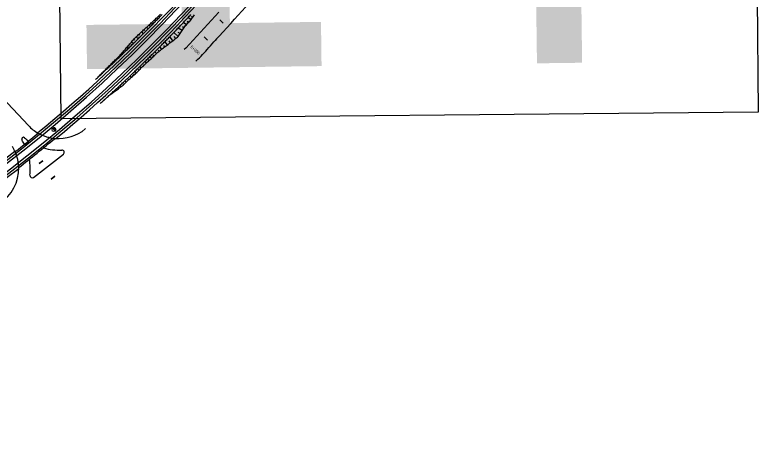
# Model space of a CAD drawing. Extents: x 6503541 to 6503743, y 5888004 to 5888145.
# Drawn here: x 6503683.82 to 6503691.54, y 5888081.4 to 5888085.78 of the extents above; entities that cross this region are included whole.
import ezdxf

# ---------------------------------------------------------------- set-up
doc = ezdxf.new("R2010")
doc.units = 0
doc.layers.add('12', color=7, linetype='Continuous')
doc.layers.add('tabela', color=7, linetype='Continuous')

msp = doc.modelspace()

# ---------------------------------------------------------------- linework, layer by layer
at = {"layer": '12'}
for p, q in [((6503685.9402, 5888085.8079), (6503685.5976, 5888085.4363)), ((6503685.2739, 5888085.7193), (6503685.2678, 5888085.7259)), ((6503685.2941, 5888085.7504), (6503685.3051, 5888085.7386)), ((6503685.3255, 5888085.77), (6503685.3204, 5888085.775)), ((6503685.6488, 5888085.7295), (6503685.62, 5888085.7535)), ((6503685.6568, 5888085.7683), (6503685.6703, 5888085.7583)), ((6503685.1884, 5888085.6526), (6503685.2041, 5888085.6355)), ((6503685.2222, 5888085.6691), (6503685.2149, 5888085.677)), ((6503685.2414, 5888085.7014), (6503685.2548, 5888085.6869)), ((6503685.5605, 5888085.661), (6503685.5772, 5888085.6489)), ((6503685.5999, 5888085.6767), (6503685.5711, 5888085.7018)), ((6503685.6105, 5888085.7159), (6503685.6244, 5888085.7031)), ((6503686.0632, 5888085.6936), (6503685.9413, 5888085.5617)), ((6503685.1185, 5888085.5694), (6503685.1088, 5888085.5796)), ((6503685.1352, 5888085.6041), (6503685.1534, 5888085.5844)), ((6503685.1703, 5888085.6191), (6503685.1618, 5888085.6283)), ((6503685.5182, 5888085.5584), (6503685.4726, 5888085.599)), ((6503685.515, 5888085.6036), (6503685.5383, 5888085.5883)), ((6503685.5578, 5888085.6186), (6503685.5168, 5888085.6449)), ((6503685.0343, 5888085.5017), (6503685.0535, 5888085.4853)), ((6503685.068, 5888085.5195), (6503685.0575, 5888085.5291)), ((6503685.0828, 5888085.5548), (6503685.103, 5888085.5342)), ((6503685.4048, 5888085.4698), (6503685.3794, 5888085.5035)), ((6503685.4192, 5888085.5104), (6503685.4336, 5888085.4914)), ((6503685.4623, 5888085.5132), (6503685.4302, 5888085.5554)), ((6503685.4726, 5888085.5576), (6503685.4909, 5888085.535)), ((6503685.8512, 5888085.4595), (6503685.888, 5888085.5021)), ((6503684.9699, 5888085.4146), (6503684.964, 5888085.4197)), ((6503684.9875, 5888085.4469), (6503685.0018, 5888085.4347)), ((6503685.0193, 5888085.4671), (6503685.0109, 5888085.4743)), ((6503685.3103, 5888085.4147), (6503685.319, 5888085.4042)), ((6503685.3473, 5888085.4265), (6503685.328, 5888085.4516)), ((6503685.365, 5888085.4629), (6503685.3761, 5888085.4481)), ((6503685.5976, 5888085.4363), (6503685.5796, 5888085.4225)), ((6503684.8909, 5888085.3403), (6503684.8972, 5888085.3338)), ((6503684.92, 5888085.3622), (6503684.9166, 5888085.3655)), ((6503684.9404, 5888085.3924), (6503684.9498, 5888085.3843)), ((6503685.2399, 5888085.3308), (6503685.2239, 5888085.3479)), ((6503685.2576, 5888085.3643), (6503685.2659, 5888085.3556)), ((6503685.292, 5888085.3804), (6503685.2752, 5888085.3988)), ((6503684.8166, 5888085.2619), (6503684.8143, 5888085.2641)), ((6503684.8397, 5888085.2896), (6503684.8451, 5888085.2843)), ((6503684.8681, 5888085.3121), (6503684.8651, 5888085.3152)), ((6503685.1536, 5888085.2648), (6503685.1606, 5888085.2575)), ((6503685.1867, 5888085.2824), (6503685.1726, 5888085.2975)), ((6503685.2059, 5888085.3147), (6503685.2134, 5888085.3065)), ((6503685.7011, 5888085.3008), (6503685.7213, 5888085.3207)), ((6503684.7378, 5888085.188), (6503684.7399, 5888085.1858)), ((6503684.7648, 5888085.2118), (6503684.7633, 5888085.2133)), ((6503684.7889, 5888085.2387), (6503684.7926, 5888085.2349)), ((6503685.0846, 5888085.1809), (6503685.069, 5888085.1973)), ((6503685.1021, 5888085.214), (6503685.11, 5888085.2064)), ((6503685.1346, 5888085.2327), (6503685.1203, 5888085.2467)), ((6503684.6869, 5888085.137), (6503684.6869, 5888085.137)), ((6503684.7128, 5888085.162), (6503684.7121, 5888085.1627)), ((6503684.9976, 5888085.1159), (6503685.0042, 5888085.1088)), ((6503685.031, 5888085.1328), (6503685.0174, 5888085.1481)), ((6503685.0506, 5888085.1649), (6503685.0578, 5888085.1568)), ((6503684.9244, 5888085.0363), (6503684.9135, 5888085.0504)), ((6503684.9456, 5888085.0665), (6503684.9523, 5888085.0589)), ((6503684.9782, 5888085.0839), (6503684.9645, 5888085.0981)), ((6503684.8077, 5888084.9519), (6503684.8073, 5888084.9524)), ((6503684.8355, 5888084.9749), (6503684.8369, 5888084.9729)), ((6503684.8661, 5888084.9939), (6503684.8607, 5888085.0014)), ((6503684.8913, 5888085.0205), (6503684.8953, 5888085.0151)), ((6503683.6927, 5888084.92), (6503683.962, 5888084.6343)), ((6503684.5547, 5888084.6002), (6503684.5533, 5888084.5991)), ((6503684.0161, 5888084.096), (6503684.3262, 5888084.3367))]:
    msp.add_line(p, q, dxfattribs=at)
for points in [[(6503684.6606, 5888085.1128), (6503684.6694, 5888085.1209), (6503684.6782, 5888085.1289), (6503684.6869, 5888085.137), (6503684.6957, 5888085.145), (6503684.7045, 5888085.1531), (6503684.7132, 5888085.1612), (6503684.722, 5888085.1693), (6503684.7307, 5888085.1774), (6503684.7395, 5888085.1854), (6503684.7482, 5888085.1936), (6503684.7569, 5888085.2017), (6503684.7656, 5888085.2098), (6503684.7744, 5888085.2179), (6503684.7831, 5888085.226), (6503684.7918, 5888085.2342), (6503684.8005, 5888085.2423), (6503684.8091, 5888085.2505), (6503684.8178, 5888085.2586), (6503684.8265, 5888085.2668), (6503684.8352, 5888085.275), (6503684.8438, 5888085.2831), (6503684.8525, 5888085.2913), (6503684.8611, 5888085.2995), (6503684.8698, 5888085.3077), (6503684.8784, 5888085.3159), (6503684.887, 5888085.3242), (6503684.8956, 5888085.3324), (6503684.9043, 5888085.3406), (6503684.9129, 5888085.3488), (6503684.9215, 5888085.3571), (6503684.9301, 5888085.3653), (6503684.9387, 5888085.3736), (6503684.9472, 5888085.3818), (6503684.9558, 5888085.3901), (6503684.9644, 5888085.3984), (6503684.9729, 5888085.4067), (6503684.9815, 5888085.415), (6503684.99, 5888085.4233), (6503684.9986, 5888085.4316), (6503685.0071, 5888085.4399), (6503685.0157, 5888085.4482), (6503685.0242, 5888085.4565), (6503685.0327, 5888085.4649), (6503685.0412, 5888085.4732), (6503685.0497, 5888085.4815), (6503685.0582, 5888085.4899), (6503685.0667, 5888085.4982), (6503685.0752, 5888085.5066), (6503685.0836, 5888085.515), (6503685.0921, 5888085.5234), (6503685.1006, 5888085.5317), (6503685.109, 5888085.5401), (6503685.1175, 5888085.5485), (6503685.1259, 5888085.5569), (6503685.1344, 5888085.5654), (6503685.1428, 5888085.5738), (6503685.1512, 5888085.5822), (6503685.1596, 5888085.5906), (6503685.168, 5888085.5991), (6503685.1764, 5888085.6075), (6503685.1848, 5888085.616), (6503685.1932, 5888085.6244), (6503685.2016, 5888085.6329), (6503685.21, 5888085.6414), (6503685.2183, 5888085.6498), (6503685.2267, 5888085.6583), (6503685.235, 5888085.6668), (6503685.2434, 5888085.6753), (6503685.2517, 5888085.6838), (6503685.2601, 5888085.6923), (6503685.2684, 5888085.7009), (6503685.2767, 5888085.7094), (6503685.285, 5888085.7179), (6503685.2933, 5888085.7265), (6503685.3016, 5888085.735), (6503685.3099, 5888085.7436), (6503685.3182, 5888085.7521), (6503685.3265, 5888085.7607), (6503685.3348, 5888085.7693), (6503685.343, 5888085.7778), (6503685.3513, 5888085.7864)], [(6503684.6869, 5888085.137), (6503684.695, 5888085.1458), (6503684.7035, 5888085.1542), (6503684.712, 5888085.1625), (6503684.7205, 5888085.1709), (6503684.729, 5888085.1793), (6503684.7374, 5888085.1876), (6503684.7459, 5888085.196), (6503684.7544, 5888085.2044), (6503684.7628, 5888085.2128), (6503684.7713, 5888085.2212), (6503684.7797, 5888085.2296), (6503684.7882, 5888085.238), (6503684.7966, 5888085.2464), (6503684.805, 5888085.2548), (6503684.8135, 5888085.2633), (6503684.8219, 5888085.2717), (6503684.8303, 5888085.2801), (6503684.8387, 5888085.2886), (6503684.8471, 5888085.297), (6503684.8555, 5888085.3055), (6503684.8639, 5888085.314), (6503684.8723, 5888085.3223), (6503684.881, 5888085.3305), (6503684.8894, 5888085.3389), (6503684.8981, 5888085.3471), (6503684.9068, 5888085.3552), (6503684.9151, 5888085.3637), (6503684.923, 5888085.3726), (6503684.931, 5888085.3816), (6503684.9388, 5888085.3906), (6503684.9467, 5888085.3996), (6503684.9545, 5888085.4086), (6503684.9623, 5888085.4177), (6503684.9701, 5888085.4267), (6503684.9779, 5888085.4358), (6503684.9857, 5888085.4448), (6503684.9935, 5888085.4539), (6503685.0012, 5888085.463), (6503685.009, 5888085.472), (6503685.0168, 5888085.4811), (6503685.0245, 5888085.4902), (6503685.0322, 5888085.4993), (6503685.04, 5888085.5084), (6503685.0477, 5888085.5175), (6503685.0554, 5888085.5266), (6503685.0631, 5888085.5357), (6503685.0716, 5888085.5441), (6503685.0802, 5888085.5523), (6503685.0888, 5888085.5605), (6503685.0974, 5888085.5687), (6503685.106, 5888085.5769), (6503685.1146, 5888085.5851), (6503685.1233, 5888085.5933), (6503685.1321, 5888085.6013), (6503685.1409, 5888085.6093), (6503685.1497, 5888085.6173), (6503685.1585, 5888085.6253), (6503685.1673, 5888085.6333), (6503685.1761, 5888085.6414), (6503685.1849, 5888085.6494), (6503685.1937, 5888085.6574), (6503685.2025, 5888085.6655), (6503685.2112, 5888085.6736), (6503685.22, 5888085.6816), (6503685.2288, 5888085.6897), (6503685.2375, 5888085.6978), (6503685.2463, 5888085.7059), (6503685.255, 5888085.714), (6503685.2637, 5888085.7221), (6503685.2724, 5888085.7302), (6503685.2812, 5888085.7383), (6503685.2899, 5888085.7464), (6503685.2986, 5888085.7545), (6503685.3073, 5888085.7627), (6503685.316, 5888085.7708), (6503685.3247, 5888085.779), (6503685.3327, 5888085.7878)], [(6503684.7565, 5888084.9062), (6503684.7626, 5888084.9116), (6503684.7715, 5888084.9198), (6503684.7805, 5888084.9279), (6503684.7894, 5888084.936), (6503684.7983, 5888084.9442), (6503684.8073, 5888084.9523), (6503684.8162, 5888084.9605), (6503684.8251, 5888084.9687), (6503684.834, 5888084.9768), (6503684.8429, 5888084.985), (6503684.8518, 5888084.9932), (6503684.8607, 5888085.0014), (6503684.8696, 5888085.0096), (6503684.8784, 5888085.0178), (6503684.8873, 5888085.026), (6503684.8962, 5888085.0342), (6503684.905, 5888085.0425), (6503684.9139, 5888085.0507), (6503684.9227, 5888085.0589), (6503684.9315, 5888085.0672), (6503684.9404, 5888085.0754), (6503684.9492, 5888085.0837), (6503684.958, 5888085.092), (6503684.9668, 5888085.1003), (6503684.9756, 5888085.1085), (6503684.9844, 5888085.1168), (6503684.9932, 5888085.1251), (6503685.002, 5888085.1334), (6503685.0107, 5888085.1418), (6503685.0195, 5888085.1501), (6503685.0283, 5888085.1584), (6503685.037, 5888085.1667), (6503685.0458, 5888085.1751), (6503685.0545, 5888085.1834), (6503685.0632, 5888085.1918), (6503685.072, 5888085.2001), (6503685.0807, 5888085.2085), (6503685.0894, 5888085.2169), (6503685.0981, 5888085.2253), (6503685.1068, 5888085.2337), (6503685.1155, 5888085.2421), (6503685.1242, 5888085.2505), (6503685.1329, 5888085.2589), (6503685.1415, 5888085.2673), (6503685.1502, 5888085.2757), (6503685.1589, 5888085.2842), (6503685.1675, 5888085.2926), (6503685.1762, 5888085.301), (6503685.1848, 5888085.3095), (6503685.1934, 5888085.3179), (6503685.2021, 5888085.3264), (6503685.2107, 5888085.3349), (6503685.2193, 5888085.3434), (6503685.2279, 5888085.3519), (6503685.2365, 5888085.3604), (6503685.2451, 5888085.3689), (6503685.2537, 5888085.3774), (6503685.2623, 5888085.3859), (6503685.2708, 5888085.3944), (6503685.2794, 5888085.4029), (6503685.288, 5888085.4115), (6503685.2965, 5888085.42), (6503685.3051, 5888085.4286), (6503685.3136, 5888085.4371), (6503685.3221, 5888085.4457), (6503685.3306, 5888085.4542), (6503685.3392, 5888085.4628), (6503685.3477, 5888085.4714), (6503685.3562, 5888085.48), (6503685.3647, 5888085.4886), (6503685.3732, 5888085.4972), (6503685.3816, 5888085.5058), (6503685.3901, 5888085.5144), (6503685.3986, 5888085.523), (6503685.4071, 5888085.5317), (6503685.4155, 5888085.5403), (6503685.424, 5888085.549), (6503685.4324, 5888085.5576), (6503685.4408, 5888085.5663), (6503685.4493, 5888085.5749), (6503685.4577, 5888085.5836), (6503685.4661, 5888085.5923), (6503685.4745, 5888085.601), (6503685.4829, 5888085.6097), (6503685.4913, 5888085.6183), (6503685.4997, 5888085.6271), (6503685.5081, 5888085.6358), (6503685.5164, 5888085.6445), (6503685.5248, 5888085.6532), (6503685.5332, 5888085.6619), (6503685.5415, 5888085.6707), (6503685.5498, 5888085.6794), (6503685.5582, 5888085.6882), (6503685.5665, 5888085.6969), (6503685.5748, 5888085.7057), (6503685.5832, 5888085.7145), (6503685.5915, 5888085.7232), (6503685.5998, 5888085.732), (6503685.6081, 5888085.7408), (6503685.6163, 5888085.7496), (6503685.6246, 5888085.7584), (6503685.6329, 5888085.7672), (6503685.6412, 5888085.7761), (6503685.6494, 5888085.7849)], [(6503684.8077, 5888084.9519), (6503684.8176, 5888084.959), (6503684.8275, 5888084.9661), (6503684.8373, 5888084.9732), (6503684.8472, 5888084.9803), (6503684.8571, 5888084.9874), (6503684.867, 5888084.9946), (6503684.8768, 5888085.0017), (6503684.8867, 5888085.0088), (6503684.8966, 5888085.016), (6503684.9064, 5888085.0232), (6503684.9163, 5888085.0304), (6503684.9261, 5888085.0375), (6503684.936, 5888085.0447), (6503684.9454, 5888085.0524), (6503684.9541, 5888085.0607), (6503684.9629, 5888085.0691), (6503684.9716, 5888085.0775), (6503684.9803, 5888085.0859), (6503684.989, 5888085.0943), (6503684.9977, 5888085.1027), (6503685.0065, 5888085.1111), (6503685.0156, 5888085.1191), (6503685.0246, 5888085.1271), (6503685.0336, 5888085.1352), (6503685.0427, 5888085.1433), (6503685.0517, 5888085.1513), (6503685.0607, 5888085.1594), (6503685.0697, 5888085.1675), (6503685.0787, 5888085.1756), (6503685.0877, 5888085.1837), (6503685.0967, 5888085.1918), (6503685.1049, 5888085.2008), (6503685.1131, 5888085.2098), (6503685.1212, 5888085.2188), (6503685.1294, 5888085.2277), (6503685.1381, 5888085.2361), (6503685.1469, 5888085.2444), (6503685.1557, 5888085.2527), (6503685.1644, 5888085.2611), (6503685.1732, 5888085.2695), (6503685.1819, 5888085.2778), (6503685.1907, 5888085.2862), (6503685.1994, 5888085.2946), (6503685.2086, 5888085.3025), (6503685.2179, 5888085.3103), (6503685.2269, 5888085.3184), (6503685.2357, 5888085.3267), (6503685.2445, 5888085.3351), (6503685.2532, 5888085.3434), (6503685.262, 5888085.3518), (6503685.2707, 5888085.3602), (6503685.2795, 5888085.3685), (6503685.2883, 5888085.3768), (6503685.297, 5888085.3852), (6503685.3058, 5888085.3936), (6503685.3152, 5888085.4013), (6503685.3248, 5888085.4088), (6503685.3345, 5888085.4163), (6503685.3439, 5888085.424), (6503685.3537, 5888085.4313), (6503685.3635, 5888085.4387), (6503685.3733, 5888085.446), (6503685.3831, 5888085.4534), (6503685.3929, 5888085.4607), (6503685.4027, 5888085.4681), (6503685.4125, 5888085.4755), (6503685.4222, 5888085.4829), (6503685.432, 5888085.4902), (6503685.4418, 5888085.4976), (6503685.4516, 5888085.5051), (6503685.4613, 5888085.5125), (6503685.4711, 5888085.5199), (6503685.4808, 5888085.5273), (6503685.4906, 5888085.5347), (6503685.5001, 5888085.5424), (6503685.5092, 5888085.5505), (6503685.5183, 5888085.5586), (6503685.5255, 5888085.5685), (6503685.5322, 5888085.5789), (6503685.5389, 5888085.5893), (6503685.5456, 5888085.5997), (6503685.5523, 5888085.6101), (6503685.559, 5888085.6205), (6503685.5657, 5888085.6309), (6503685.5723, 5888085.6413), (6503685.579, 5888085.6517), (6503685.5859, 5888085.6618), (6503685.5942, 5888085.6706), (6503685.6025, 5888085.6795), (6503685.6107, 5888085.6884), (6503685.619, 5888085.6972), (6503685.6272, 5888085.7061), (6503685.6354, 5888085.715), (6503685.6437, 5888085.7239), (6503685.6519, 5888085.7328), (6503685.6591, 5888085.7427), (6503685.6662, 5888085.7526), (6503685.6734, 5888085.7625), (6503685.6805, 5888085.7724), (6503685.6876, 5888085.7823)], [(6503685.9847, 5888085.6969), (6503685.9494, 5888085.7294)], [(6503685.822, 5888085.5204), (6503685.7867, 5888085.553)], [(6503684.7715, 5888084.9198), (6503684.7807, 5888084.9276), (6503684.7899, 5888084.9354), (6503684.7989, 5888084.9436), (6503684.8077, 5888084.9519)], [(6503684.7088, 5888084.863), (6503684.718, 5888084.8709), (6503684.7272, 5888084.8787), (6503684.7363, 5888084.8866), (6503684.738, 5888084.8881)], [(6503684.738, 5888084.8881), (6503684.7455, 5888084.8945), (6503684.7542, 5888084.9029), (6503684.7629, 5888084.9113), (6503684.7715, 5888084.9198)], [(6503684.7382, 5888084.8896), (6503684.7447, 5888084.8954), (6503684.7472, 5888084.8977)], [(6503684.7472, 5888084.8977), (6503684.7536, 5888084.9035)], [(6503684.7536, 5888084.9035), (6503684.7565, 5888084.9062)], [(6503684.2156, 5888084.6052), (6503684.2402, 5888084.5758)], [(6503683.9268, 5888084.4297), (6503683.9648, 5888084.4591)], [(6503683.9653, 5888084.4594), (6503683.9272, 5888084.4301)], [(6503684.0734, 5888084.2397), (6503684.1114, 5888084.2691)], [(6503684.1116, 5888084.2692), (6503684.0736, 5888084.2399)], [(6503684.1985, 5888084.0776), (6503684.2365, 5888084.107)], [(6503684.2365, 5888084.1069), (6503684.1985, 5888084.0777)]]:
    msp.add_lwpolyline(points, dxfattribs=at)
msp.add_circle((6503684.2279, 5888084.5905), 0.0192, dxfattribs=at)
for centre, radius, start, end in [((6503674.6145, 5888096.105), 14.9412, 282.48188, 335.91738), ((6503674.6145, 5888096.105), 14.9652, 282.48188, 335.91738), ((6503674.6145, 5888096.105), 15.0348, 282.48188, 335.91738), ((6503674.6145, 5888096.105), 15.0588, 282.48188, 335.91738), ((6503674.6145, 5888096.105), 14.9172, 309.2773, 323.58042), ((6503674.6145, 5888096.105), 15.0828, 309.69545, 323.58777), ((6503676.1325, 5888094.874), 13.524, 317.24821, 321.1217), ((6503687.7037, 5888083.9326), 2.4, 137.24821, 139.15735), ((6503684.0355, 5888087.029), 2.4, 314.61891, 319.15735), ((6503684.2763, 5888084.9306), 0.432, 223.30865, 240.52978), ((6503684.2279, 5888084.5905), 0.0192, 5.4111, 129.85833), ((6503684.2763, 5888084.9306), 0.432, 265.10158, 309.87197), ((6503684.2279, 5888084.5905), 0.0192, 309.85833, 5.4111), ((6503674.6145, 5888096.105), 14.9232, 308.10921, 309.28606), ((6503674.6145, 5888096.105), 14.9232, 308.10921, 309.28606), ((6503674.6145, 5888096.105), 15.0768, 307.83191, 309.67186), ((6503674.6145, 5888096.105), 15.0768, 307.83191, 309.67186), ((6503683.9106, 5888084.4934), 0.018, 50.09337, 212.50606), ((6503684.2763, 5888084.9306), 0.552, 230.09337, 235.70094), ((6503684.2764, 5888084.9306), 0.432, 239.67066, 266.23642), ((6503684.2763, 5888084.9306), 0.432, 240.52978, 265.10158), ((6503683.4299, 5888084.1871), 0.432, 24.01329, 31.80229), ((6503683.4299, 5888084.1871), 0.552, 27.17492, 32.50606), ((6503674.6145, 5888096.105), 14.9172, 288.89877, 308.11483), ((6503683.4299, 5888084.1871), 0.432, 0.33657, 24.83231), ((6503683.4299, 5888084.1871), 0.432, 1.33288, 24.01329), ((6503684.2763, 5888084.9306), 0.552, 253.45622, 273.49447), ((6503684.3114, 5888084.3557), 0.024, 307.82728, 93.49447), ((6503683.4299, 5888084.1871), 0.552, 352.81084, 10.16712), ((6503674.6145, 5888096.105), 15.0828, 289.37027, 307.81474), ((6503683.4299, 5888084.1871), 0.432, 303.34728, 1.33288), ((6503684.0014, 5888084.115), 0.024, 172.81084, 307.82728)]:
    msp.add_arc(centre, radius, start, end, dxfattribs=at)
at = {"layer": 'tabela'}
for p, q in [((6503691.4906, 5888089.7909), (6503691.5375, 5888084.7708)), ((6503691.4906, 5888089.7909), (6503691.5375, 5888084.7708)), ((6503684.3021, 5888084.7033), (6503684.2552, 5888089.7234)), ((6503684.3021, 5888084.7033), (6503684.2552, 5888089.7234)), ((6503691.5375, 5888084.7708), (6503684.3021, 5888084.7033)), ((6503691.5375, 5888084.7708), (6503684.3021, 5888084.7033))]:
    msp.add_line(p, q, dxfattribs=at)

# ---------------------------------------------------------------- texts
at = {"layer": '12'}
for s, height, rotation, p in [('14', 4.22297, 0.73934, (6503684.141, 5888085.213)), ('0+000', 0.03, 317.3312, (6503685.6415, 5888085.4453))]:
    msp.add_text(s, height=height, rotation=rotation, dxfattribs=at).set_placement(p)

doc.saveas('drawing.dxf')
